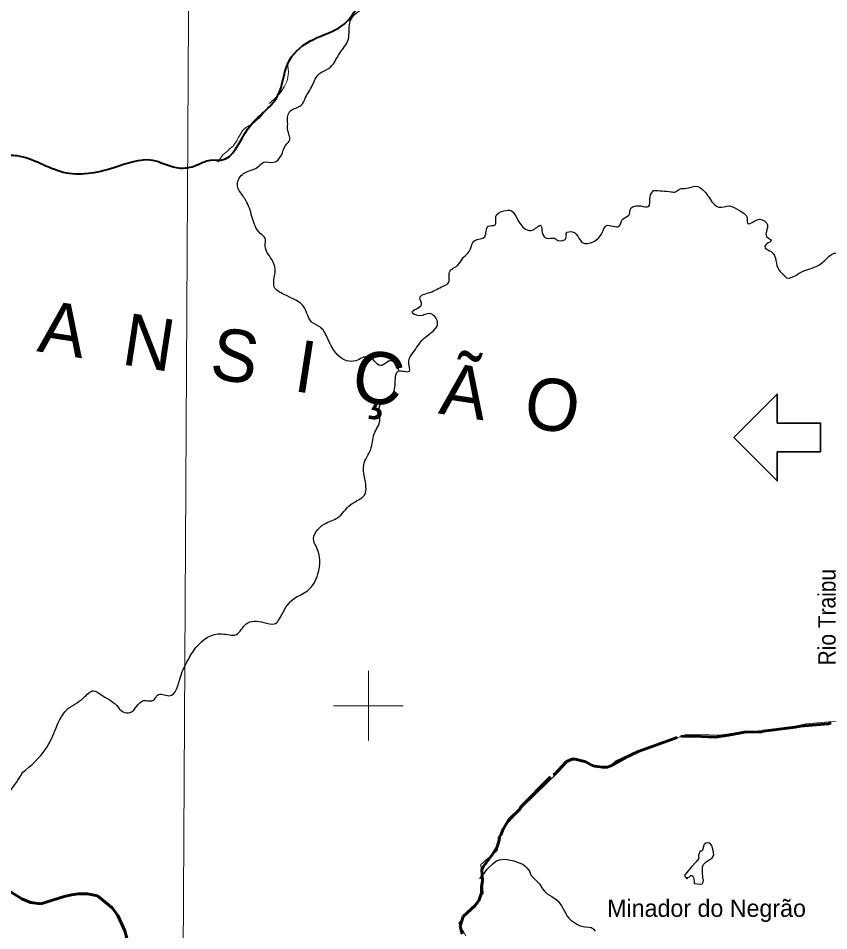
# Model space of a CAD drawing. Extents: x -1643653 to 4543381, y 1624270 to 13878484.
# Drawn here: x 714916 to 738262, y 8968515 to 8994810 of the extents above; entities that cross this region are included whole.
import ezdxf
from ezdxf.enums import TextEntityAlignment as Align

# ---------------------------------------------------------------- set-up
doc = ezdxf.new("R2010")
doc.units = 0
doc.header["$LTSCALE"] = 200
doc.linetypes.add('LONG_DASH_SHORT_DASH', pattern=[9.9, 6, -1.2, 1.5, -1.2])
for name, color, linetype, lineweight in [('1', 7, 'Continuous', 13), ('12', 7, 'Continuous', 25), ('2', 7, 'Continuous', 13), ('21', 7, 'Continuous', 25), ('24', 7, 'Continuous', 25), ('53', 7, 'Continuous', 106), ('58', 7, 'Continuous', 13), ('60', 7, 'Continuous', 13), ('7', 7, 'LONG_DASH_SHORT_DASH', 60)]:
    doc.layers.add(name, color=color, linetype=linetype, lineweight=lineweight)
for name, color, linetype in [('41', 7, 'Continuous'), ('49', 7, 'Continuous'), ('55', 7, 'Continuous')]:
    doc.layers.add(name, color=color, linetype=linetype)

msp = doc.modelspace()

# ---------------------------------------------------------------- linework, layer by layer
at = {"layer": '1'}
msp.add_lwpolyline([(719978.9, 9023574.5), (719561.6, 8949232.2), (719215.6, 8890710.6)], dxfattribs=at)
at = {"layer": '12', "lineweight": 13}
for points in [[(722764.3, 8993673.8), (722763.5, 8993672.6), (722706.6, 8993560.1), (722690.1, 8993503.3), (722683.2, 8993439.7), (722696.6, 8993268.2), (722681.4, 8993100.6), (722671.9, 8993041.2), (722653.4, 8992989.2), (722625.1, 8992926.2), (722572.4, 8992829), (722488.7, 8992700.1), (722439, 8992633.8), (722340.4, 8992532.5), (722148.7, 8992356.3)], [(722034.4, 8992164.3), (721936.3, 8992020.9), (721835.7, 8991910.5), (721796.9, 8991888.9), (721796.9, 8991888.9), (721767.6, 8991866.6), (721721, 8991817.2), (721647.4, 8991759.3), (721462.6, 8991651.7), (721380.9, 8991583.9), (721293.3, 8991421.7), (721252.3, 8991360.4), (721224.3, 8991293.1), (721118, 8991138.5), (721102.6, 8991122.3), (720992.2, 8991036.7), (720948.9, 8990993.1), (720811.1, 8990871.1), (720741.3, 8990773.6), (720666.6, 8990657.7)]]:
    msp.add_lwpolyline(points, dxfattribs=at)
at = {"layer": '12', "lineweight": 40}
msp.add_spline([(707857.4, 8991316.5), (708816.1, 8991316.5), (709474.3, 8991230.6), (710161.1, 8990944.3), (710590.4, 8990700.9), (711248.6, 8990686.6), (711735.1, 8990915.7), (712264.5, 8990915.7), (712679.5, 8990529.1), (713459.3, 8990550.6), (714446.6, 8990851.2), (714875.8, 8990851.2), (716206.5, 8990378.8), (717666, 8990507.7), (718782.1, 8990722.4), (719468.9, 8990507.7), (719984, 8990550.6), (720456.2, 8990722.4), (720756.7, 8990722.4), (721529.3, 8991624.3), (722387.9, 8992569.1), (722731.3, 8993599.9), (723418.1, 8994201.1), (724233.7, 8994587.6), (725092.2, 8995790.2), (725521.5, 8996348.5), (725821.9, 8996777.9), (726294.1, 8996906.8), (726980.9, 8996992.7), (727324.3, 8997078.6), (727624.8, 8997422.2), (728054.1, 8997551), (728783.8, 8997508.1), (729857, 8997765.7), (730715.5, 8998109.3), (731445.2, 8998495.8), (732561.3, 8999097.1), (733119.3, 8999311.8), (734192.5, 8999655.4), (734750.5, 8999870.1), (735265.6, 8999870.1), (736639.3, 8999483.6)], degree=3, dxfattribs=at)
at = {"layer": '2'}
for p, q in [((725000, 8974000), (725000, 8976000)), ((724000, 8975000), (726000, 8975000))]:
    msp.add_line(p, q, dxfattribs=at)
at = {"layer": '21'}
for points in [[(734441.2, 8970498.9), (734303.8, 8970355.7), (734116.5, 8970129.9), (734113.1, 8970114.7), (734119.4, 8970075.5), (734145.2, 8970051.2), (734168.9, 8970019.5), (734181.4, 8970021.5), (734206.5, 8970050.8), (734247.2, 8970065.8), (734290.4, 8970107.4), (734303.5, 8970111.7), (734321.8, 8970111.1), (734333.6, 8970097.9), (734375, 8970020.5), (734381.7, 8969909.7), (734389.7, 8969884.2), (734396.2, 8969874.8), (734551.2, 8969860.5), (734613.7, 8969866.7), (734627.4, 8969872.6), (734648.3, 8969912.4), (734649.6, 8969980.8), (734634.3, 8970019.7), (734630.8, 8970039.7), (734623.8, 8970209), (734629.4, 8970357.2), (734643.8, 8970405.7), (734658.9, 8970427.2), (734730.6, 8970496.3), (734782.1, 8970530.8), (734817.5, 8970561.3), (734855.2, 8970579.8), (734904.2, 8970611.7), (734951.1, 8970691.3), (734935.8, 8970827.7), (734908.4, 8970936.3), (734891.3, 8970974.5), (734841.3, 8971037.1), (734782.7, 8971051.2)], [(734782.7, 8971051.2), (734756.2, 8971050.8), (734720.8, 8971040.1), (734672, 8971001.4), (734663.3, 8970981.6), (734624.9, 8970837.4), (734592.1, 8970806.3), (734562.4, 8970812), (734543.6, 8970783.7), (734532, 8970740.5), (734512.6, 8970689.2), (734508.8, 8970650.1), (734519.5, 8970599.8), (734514.8, 8970584.3), (734441.2, 8970498.9)]]:
    msp.add_lwpolyline(points, dxfattribs=at)
at = {"layer": '24'}
for points in [[(728214.3, 8970014.3), (728272, 8970092.8), (728331.6, 8970162.7), (728417.4, 8970282.5), (728594.8, 8970457.4), (728648.4, 8970499.8), (728691.9, 8970528.1), (728779.9, 8970559.1)], [(728779.9, 8970559.1), (728852.1, 8970572.7), (728924.3, 8970573), (729000.6, 8970564.2), (729191.8, 8970527), (729315.4, 8970483.8), (729446.4, 8970430), (729519.7, 8970374), (729562.9, 8970331.7), (729643.8, 8970234.4), (729657.8, 8970174.1), (729686.6, 8970110.8), (729928.3, 8969870.5), (730012.4, 8969726.4), (730069.7, 8969653.9), (730149.2, 8969579.5), (730284.8, 8969503.9), (730412, 8969418.7), (730463.2, 8969367.6), (730567.7, 8969229.8), (730688.7, 8969016.5), (730730.3, 8968933.7), (730772.2, 8968877.4), (730829.8, 8968823.3), (731008.2, 8968703.6), (731105.3, 8968654.8), (731233, 8968624.6), (731360.6, 8968619.3), (731432.2, 8968607.5), (731490.4, 8968564.6), (731529, 8968498.9)]]:
    msp.add_lwpolyline(points, dxfattribs=at)
for points in [[(725879.1, 8984656.8), (725757.5, 8984879.9), (725656.1, 8984940.7), (725352.1, 8984798.8), (725169.7, 8984940.7), (724987.3, 8985062.4), (724642.8, 8984940.7), (724379.3, 8984940.7), (723832.1, 8985569.4), (723629.4, 8985893.9), (723366, 8986056.1), (723163.3, 8986461.7), (722575.5, 8986847.1), (722291.8, 8987070.1), (722312.1, 8987496), (722251.3, 8987800.2), (722028.3, 8988246.4), (722028.3, 8988469.4), (721886.5, 8988611.4), (721663.5, 8989037.3), (721501.4, 8989503.7), (721319, 8989787.6), (721237.9, 8989929.6), (721339.2, 8990274.4), (721481.1, 8990375.8), (721805.4, 8990517.7), (721987.8, 8990659.7), (722271.5, 8990659.7), (722494.5, 8990862.5), (722616.1, 8991146.4), (722737.7, 8991308.6), (722676.9, 8991572.3), (722676.9, 8991754.8), (722676.9, 8991998.2), (722757.9, 8992140.1), (723061.9, 8992302.4), (723183.6, 8992505.2), (723386.2, 8992870.2), (723588.9, 8993215), (723852.4, 8993356.9), (724176.6, 8993803.1), (724419.8, 8994188.4), (724480.7, 8994736), (724784.7, 8995060.4), (725108.9, 8995405.2), (725108.9, 8995770.2), (725352.1, 8996013.6), (725473.7, 8996094.7), (725494, 8996277.2), (725818.3, 8996622), (726284.4, 8996905.9), (726365.5, 8997169.6), (726406, 8997534.6), (726446.6, 8997980.8), (726466.8, 8998244.4), (726406, 8998609.4), (726487.1, 8998852.8), (727014, 8998852.8), (727358.6, 8999075.9), (727297.8, 8999562.6), (727581.5, 8999927.6), (727743.6, 9000353.5), (727784.2, 9000738.8), (727804.5, 9000921.3), (727520.7, 9001022.7), (727682.8, 9001326.9), (727905.8, 9001570.3), (728230.1, 9001793.4), (728655.7, 9001915.1), (728858.3, 9002300.4), (728959.7, 9002584.3), (729385.3, 9002746.5), (729527.2, 9002969.6), (729750.1, 9003192.7), (729831.2, 9003679.4), (729831.2, 9003922.8), (730074.4, 9004267.5), (730398.6, 9004510.9), (730682.4, 9004875.9), (730702.6, 9005342.4), (730986.4, 9005646.6), (731026.9, 9006295.5), (731290.4, 9006559.2), (731351.2, 9006822.8), (731351.2, 9006985.1), (731675.5, 9007451.5), (732101.1, 9007776), (732263.2, 9007958.5), (732242.9, 9008242.4), (732121.3, 9008708.8), (732283.5, 9008972.5)], [(733215.8, 8989848.5), (733722.5, 8989807.9), (733844.1, 8989807.9), (733965.7, 8989889), (734168.3, 8989909.3), (734431.8, 8989970.2), (734634.5, 8989868.8), (734898, 8989524), (735100.6, 8989361.8), (735404.6, 8989402.3), (735668.1, 8989280.6), (735911.3, 8989037.3), (735931.6, 8988895.3), (736073.4, 8988935.9), (736276.1, 8989017), (736499, 8988854.8), (736478.8, 8988510), (736600.4, 8988408.6), (736478.8, 8988307.2), (736418, 8988226.1), (736600.4, 8988084.1), (736823.3, 8987556.8), (736985.5, 8987394.6), (737046.2, 8987333.8), (737269.2, 8987374.3), (737431.3, 8987475.7), (737897.5, 8987658.2), (738181.2, 8987861), (738465, 8988043.6), (738647.3, 8988043.6), (738687.9, 8988286.9), (738991.9, 8988510), (739275.6, 8988570.8), (739579.6, 8988530.3), (739579.6, 8988895.3), (739741.8, 8989260.4), (740025.5, 8989645.7), (740309.2, 8989828.2), (740633.5, 8989787.6), (740876.7, 8989868.8), (741018.6, 8989909.3), (741180.7, 8990254.1), (741322.6, 8990538), (741565.8, 8990740.8), (741930.6, 8990538), (742295.4, 8990923.3), (742396.8, 8991045), (742599.4, 8991045), (742862.9, 8991389.8), (743166.9, 8991795.3), (743450.7, 8991977.9), (743754.7, 8992424), (743957.3, 8992748.5), (744200.5, 8992829.6), (744322.1, 8992748.5), (744403.2, 8992931), (744261.3, 8993194.7), (744261.3, 8993539.4), (744464, 8993681.4), (744768, 8993803.1), (744950.4, 8994127.6), (745173.3, 8994289.8), (745416.6, 8994289.8), (745781.4, 8994127.6), (746125.9, 8994066.7), (746429.9, 8994269.5), (746571.8, 8994188.4), (746693.4, 8994370.9), (747200.1, 8994715.7), (747341.9, 8995080.7), (747281.1, 8995283.5), (747524.3, 8995405.2), (747585.1, 8995466), (747483.8, 8995587.7), (747463.5, 8995831.1), (747585.1, 8995912.2), (747585.1, 8996115), (747666.2, 8996358.3), (747868.9, 8996561.1), (747970.2, 8996642.3), (747949.9, 8997047.9), (748152.6, 8997068.1), (748152.6, 8997291.2), (748456.6, 8997656.3), (748720.1, 8997656.3), (748882.2, 8997737.4), (748882.2, 8998102.4), (749125.4, 8998264.7), (749307.8, 8998264.7), (749368.6, 8998264.7), (749307.8, 8998508)], [(715037, 8973071.8), (715705.1, 8973746.2), (715968.5, 8974273.5), (716313.1, 8974881.9), (716799.5, 8975226.6), (717083.2, 8975429.4), (717285.9, 8975328), (717752, 8975003.5), (717934.4, 8974821), (718137.1, 8974800.7), (718522.2, 8975145.5), (718826.2, 8975165.8), (718927.5, 8975307.7), (719251.8, 8975287.5), (719596.3, 8975855.3), (719799, 8976301.5), (720042.2, 8976686.8), (720771.8, 8977072.1), (721197.4, 8977051.8), (721481.2, 8977356), (721987.8, 8977396.6), (722291.8, 8977356), (722514.8, 8977639.9), (722859.3, 8978086.1), (723244.4, 8978309.2), (723548.4, 8978795.9), (723507.9, 8979566.5), (723426.8, 8979749.1), (723730.8, 8980235.8), (724115.9, 8980418.3), (724501, 8980803.6), (724886, 8981067.2), (724886, 8981594.5), (724865.8, 8981939.3), (725068.4, 8982385.5), (725169.8, 8982831.6), (725331.9, 8983216.9), (725311.6, 8983582), (725473.8, 8983825.3), (725696.7, 8983987.6), (725777.8, 8984433.7), (725858.8, 8984636.5), (726183.1, 8984636.5), (726162.8, 8984920.5), (726284.5, 8985163.8), (726588.5, 8985569.4), (726993.8, 8986056.1), (726770.9, 8986299.5), (726466.9, 8986238.7), (726264.2, 8986340.1), (726527.7, 8986563.1), (726487.1, 8986745.7), (726770.9, 8986907.9), (727155.9, 8987090.4), (727297.8, 8987171.5), (727338.3, 8987496), (727581.6, 8987698.8), (727743.7, 8987921.9), (727905.8, 8988084.1), (728068, 8988408.6), (728351.7, 8988510), (728453, 8988814.2), (728655.7, 8988854.8), (728676, 8989098.1), (728898.9, 8989260.4), (729121.8, 8989260.4), (729284, 8989037.3), (729527.2, 8988733.1), (729750.1, 8988712.8), (729973.1, 8988834.5), (729993.3, 8988753.4), (730054.1, 8988530.3), (730135.2, 8988469.4), (730358.1, 8988469.4), (730459.5, 8988408.6), (730702.7, 8988489.7), (730702.7, 8988611.4), (730885.1, 8988652), (731067.5, 8988469.4), (731168.8, 8988347.8), (731472.8, 8988368), (731736.3, 8988631.7), (731857.9, 8988834.5), (732222.7, 8988814.2), (732324, 8989017), (732506.4, 8989138.7), (732547, 8989300.9), (732851, 8989402.3), (733073.9, 8989382), (733114.4, 8989666), (733215.8, 8989848.5)], [(712808.4, 8969328.7), (712919.9, 8969322.8), (713050.3, 8969283.7), (713210.1, 8969269.8), (713421.9, 8969461.2), (713507.8, 8969785.2), (713611.3, 8970290), (713710.5, 8970556), (713756, 8970671), (713844.9, 8971036.8), (713896, 8971286.1), (714036.6, 8971490.7), (714335.6, 8971975.9), (714439.2, 8972202.6), (714548.2, 8972369.4), (714774.9, 8972667.5), (714944, 8972914.8), (715048.1, 8973090.5)]]:
    msp.add_spline(points, degree=3, dxfattribs=at)
at = {"layer": '53', "lineweight": 35}
msp.add_lwpolyline([(738028.8, 8982311), (736778.8, 8982311), (736778.8, 8981477.7), (735528.8, 8982727.7), (736778.8, 8983977.7), (736778.8, 8983144.5), (738028.8, 8983144.5)], close=True, dxfattribs=at)
at = {"layer": '58'}
for points in [[(738805.8, 8974581.9), (737609.8, 8974482.2), (737011.8, 8974349.2), (736380.6, 8974282.7), (735782.6, 8974249.5), (735118.2, 8974149.8), (734188, 8974183), (732792.8, 8973684.5), (732095.1, 8973285.6), (731762.9, 8973185.9), (731430.7, 8973318.8), (731032.1, 8973451.8), (730799.5, 8973451.8), (730467.3, 8973086.2), (729437.5, 8972089), (728839.5, 8971424.3), (728706.6, 8970826), (728241.5, 8970427.2), (728307.9, 8969596.2), (728042.2, 8969230.6), (727610.3, 8968732), (727809.6, 8968366.4)], [(719491, 8965193.2), (719126.6, 8965991.5), (718899, 8966240.8), (718550, 8966774), (718255.9, 8967518.7), (717981.6, 8968510.6), (717616.1, 8969176.7), (717194.9, 8969524.6), (716647.3, 8969582.3), (715525.2, 8969298.4), (715019.8, 8969437.3), (714475, 8969813.1)]]:
    msp.add_lwpolyline(points, dxfattribs=at)
at = {"layer": '60', "lineweight": 25}
msp.add_spline([(814781, 9009175.5), (814787.2, 9009173.4), (814796.9, 9009173.4), (814799.4, 9009172.4), (814805.1, 9009174.5), (814805.6, 9009176.5), (814811.7, 9009179.5), (814811.7, 9009179.5), (814801.5, 9009181), (814790.7, 9009181.5), (814784.1, 9009183.1), (814777.4, 9009185.1), (814778.4, 9009175.5)], degree=3, dxfattribs=at)
at = {"layer": '7'}
for points in [[(728775.4, 8971157.2), (728762.8, 8971215.3), (728807.7, 8971247.8), (728882.9, 8971442.9), (729041.4, 8971697.8), (729364.5, 8972018.1), (729404.2, 8972096.7), (730321.7, 8973018.8), (730368.4, 8973026), (730699.4, 8973383.6), (730862, 8973459.9), (730956.1, 8973460), (731265.8, 8973385.6), (731447.8, 8973274.4), (731473.6, 8973278.5), (731501.8, 8973259.3), (731752.1, 8973224.9), (731885.4, 8973232.8), (732033.3, 8973290.9), (732132.7, 8973369.8), (732767.6, 8973679.2), (734004.4, 8974123.6), (734587.5, 8974117.1), (734986.3, 8974093.8), (735372.7, 8974147.2), (735835.4, 8974235.1), (736327.4, 8974244.9), (736385.3, 8974265.2), (737292.2, 8974376.7), (737450.9, 8974411), (738250.7, 8974481.5), (738334.6, 8974505.4)], [(727699.6, 8968412.7), (727644.7, 8968647.4), (727727.1, 8968929.1), (728078.2, 8969238.6), (728184.2, 8969376), (728262.5, 8969602.8), (728262.6, 8969767.2), (728287.9, 8969948.7), (728268.9, 8970282.4), (728302.9, 8970356.4), (728566.6, 8970704.3), (728713.2, 8970930.1), (728775.4, 8971157.2)], [(714387.4, 8969902.2), (714562.6, 8969724), (714791.2, 8969580.7), (715019.8, 8969437.3), (715266.3, 8969329.2), (715566.5, 8969291.3), (716240, 8969497.5), (716452.6, 8969548.7), (716647.3, 8969582.3), (716912.5, 8969580.1), (717194.9, 8969524.6), (717616.1, 8969176.7), (717779.5, 8968954.6), (717981.6, 8968510.6), (718255.9, 8967518.7), (718550, 8966774), (718899, 8966240.8), (719126.6, 8965991.5), (719265.4, 8965689.9), (719369.1, 8965406.3), (719491, 8965193.2), (719658.3, 8965140.1)]]:
    msp.add_lwpolyline(points, dxfattribs=at)

# ---------------------------------------------------------------- texts
at = {"layer": '41'}
msp.add_text('Minador do Negrão', height=500, dxfattribs=at).set_placement((731880.7, 8968914.6))
at = {"layer": '49', "width": 0.9}
msp.add_text('Rio Traipu', height=500, rotation=90, dxfattribs=at).set_placement((738459.1, 8977551.3), align=Align.CENTER)
at = {"layer": '55'}
msp.add_text('T  R  A  N  S  I  Ç  Ã  O', height=1500, rotation=351.193, dxfattribs=at).set_placement((710586.3, 8985966.8))

doc.saveas('drawing.dxf')
